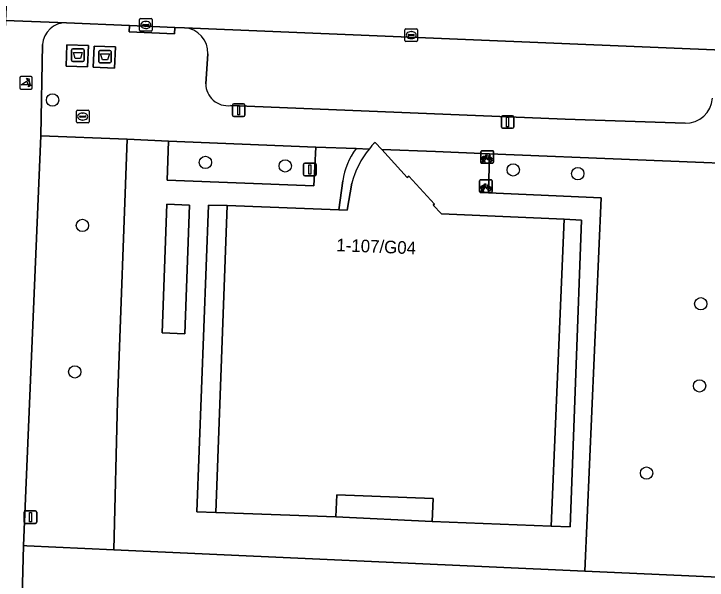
# Model space of a CAD drawing. Extents: x 161354 to 162026, y 386504 to 387460.
# Drawn here: x 161423 to 161477.9, y 386527.3 to 386572.2 of the extents above; entities that cross this region are included whole.
import ezdxf

# ---------------------------------------------------------------- set-up
doc = ezdxf.new("R2010")
doc.units = 0
for name, color, linetype in [('IMGEO_Afval_apart_plaats', 7, 'Continuous'), ('IMGEO_Boom', 7, 'Continuous'), ('IMGEO_Brandkraan', 7, 'Continuous'), ('IMGEO_Fietsenrek', 7, 'Continuous'), ('IMGEO_Fietspad_open', 7, 'Continuous'), ('IMGEO_Groenvoorziening', 7, 'Continuous'), ('IMGEO_Kolk', 7, 'Continuous'), ('IMGEO_Lichtmast', 7, 'Continuous'), ('IMGEO_Pand', 7, 'Continuous'), ('IMGEO_Pand_nummerreeks', 7, 'Continuous'), ('IMGEO_Parkeervlak_open', 7, 'Continuous'), ('IMGEO_Poller', 7, 'Continuous'), ('IMGEO_Rijbaan_lokaal_open', 7, 'Continuous'), ('IMGEO_Voetpad_gesloten', 7, 'Continuous'), ('IMGEO_Voetpad_open', 7, 'Continuous')]:
    doc.layers.add(name, color=color, linetype=linetype)

msp = doc.modelspace()

# ---------------------------------------------------------------- linework, layer by layer
at = {"layer": 'IMGEO_Afval_apart_plaats'}
for p, q in [((161427.532, 386568.556), (161427.532, 386569.356)), ((161427.532, 386569.356), (161427.532, 386568.556)), ((161427.632, 386569.456), (161428.422, 386569.456)), ((161428.422, 386569.456), (161427.632, 386569.456)), ((161428.522, 386569.356), (161428.522, 386568.556)), ((161428.522, 386568.556), (161428.522, 386569.356)), ((161429.679, 386568.433), (161429.679, 386569.233)), ((161429.679, 386569.233), (161429.679, 386568.433)), ((161429.779, 386569.333), (161430.569, 386569.333)), ((161430.569, 386569.333), (161429.779, 386569.333)), ((161430.669, 386569.233), (161430.669, 386568.433)), ((161430.669, 386568.433), (161430.669, 386569.233)), ((161428.422, 386568.456), (161427.632, 386568.456)), ((161427.632, 386568.456), (161428.422, 386568.456)), ((161430.569, 386568.333), (161429.779, 386568.333)), ((161429.779, 386568.333), (161430.569, 386568.333))]:
    msp.add_line(p, q, dxfattribs=at)
for points in [[(161427.675, 386569.17), (161428.379, 386569.17), (161428.23, 386568.7), (161427.824, 386568.7), (161427.675, 386569.17)], [(161429.822, 386569.047), (161430.526, 386569.047), (161430.377, 386568.577), (161429.971, 386568.577), (161429.822, 386569.047)]]:
    msp.add_lwpolyline(points, dxfattribs=at)
for centre, start, end in [((161427.632, 386569.356), 90, 180), ((161427.632, 386569.356), 90, 180), ((161428.422, 386569.356), 0, 90), ((161428.422, 386569.356), 360, 90), ((161429.779, 386569.233), 90, 180), ((161429.779, 386569.233), 90, 180), ((161430.569, 386569.233), 0, 90), ((161430.569, 386569.233), 360, 90), ((161427.632, 386568.556), 180, 270), ((161427.632, 386568.556), 180, 270), ((161428.422, 386568.556), 270, 0), ((161428.422, 386568.556), 270, 0), ((161429.779, 386568.433), 180, 270), ((161429.779, 386568.433), 180, 270), ((161430.569, 386568.433), 270, 0), ((161430.569, 386568.433), 270, 0)]:
    msp.add_arc(centre, 0.1, start, end, dxfattribs=at)
at = {"layer": 'IMGEO_Boom'}
for centre in [(161426.018, 386565.399), (161438.138, 386560.456), (161444.472, 386560.173), (161462.545, 386559.857), (161467.668, 386559.563), (161428.387, 386555.456), (161477.423, 386549.249), (161427.786, 386543.856), (161477.323, 386542.742), (161473.119, 386535.836)]:
    msp.add_circle(centre, 0.489, dxfattribs=at)
at = {"layer": 'IMGEO_Brandkraan'}
for p, q in [((161427.911, 386563.661), (161427.911, 386564.513)), ((161427.986, 386564.587), (161428.838, 386564.587)), ((161428.17, 386564.081), (161428.17, 386564.093)), ((161428.608, 386564.044), (161428.21, 386564.044)), ((161428.213, 386564.13), (161428.611, 386564.13)), ((161428.399, 386564.367), (161428.424, 386564.367)), ((161428.654, 386564.093), (161428.654, 386564.081)), ((161428.912, 386564.513), (161428.912, 386563.661)), ((161428.838, 386563.587), (161427.986, 386563.587)), ((161428.422, 386563.807), (161428.397, 386563.807))]:
    msp.add_line(p, q, dxfattribs=at)
for points in [[(161427.911, 386563.661), (161427.911, 386564.513)], [(161427.986, 386564.587), (161428.838, 386564.587)], [(161428.912, 386564.513), (161428.912, 386563.661)], [(161428.838, 386563.587), (161427.986, 386563.587)]]:
    msp.add_lwpolyline(points, dxfattribs=at)
for centre, radius, start, end in [((161427.988, 386564.511), 0.0765, 91.552, 178.448), ((161427.988, 386564.511), 0.0765, 91.552, 178.448), ((161428.21, 386564.09), 0.0403, 85.8775, 175.7526), ((161428.207, 386564.08), 0.0366, 178.938, 274.7102), ((161428.611, 386564.087), 0.043, 264.8664, 352.4533), ((161428.615, 386564.092), 0.0386, 1.7309, 96.639), ((161428.836, 386564.511), 0.0765, 1.552, 88.448), ((161428.836, 386564.511), 0.0765, 1.552, 88.448), ((161427.988, 386563.663), 0.0765, 181.552, 268.448), ((161427.988, 386563.663), 0.0765, 181.552, 268.448), ((161428.836, 386563.663), 0.0765, 271.552, 358.448), ((161428.836, 386563.663), 0.0765, 271.552, 358.448)]:
    msp.add_arc(centre, radius, start, end, dxfattribs=at)
for centre, major_axis, ratio, start_param, end_param in [((161428.398, 386564.087), (-0.387, 0.002), 0.722429, 4.712389, 7.853982), ((161428.423, 386564.087), (-0.39, 0.002), 0.717154, 1.570796, 4.712389)]:
    msp.add_ellipse(centre, major_axis=major_axis, ratio=ratio, start_param=start_param, end_param=end_param, dxfattribs=at)
at = {"layer": 'IMGEO_Fietsenrek'}
for p, q in [((161459.984, 386560.457), (161459.984, 386561.298)), ((161459.984, 386561.298), (161459.984, 386560.457)), ((161460.059, 386561.382), (161460.9, 386561.382)), ((161460.9, 386561.382), (161460.059, 386561.382)), ((161460.984, 386561.307), (161460.984, 386560.466)), ((161460.984, 386560.466), (161460.984, 386561.307)), ((161460.671, 386560.931), (161460.707, 386560.836)), ((161460.909, 386560.382), (161460.068, 386560.382)), ((161460.068, 386560.382), (161460.909, 386560.382)), ((161460.111, 386560.466), (161460.15, 386560.626)), ((161460.145, 386560.466), (161460.111, 386560.466)), ((161460.18, 386560.614), (161460.145, 386560.466)), ((161460.222, 386560.638), (161460.221, 386560.642)), ((161460.263, 386560.466), (161460.229, 386560.608)), ((161460.253, 386560.649), (161460.254, 386560.642)), ((161460.261, 386560.612), (161460.296, 386560.466)), ((161460.296, 386560.466), (161460.263, 386560.466)), ((161459.886, 386558.149), (161459.886, 386558.99)), ((161459.886, 386558.99), (161459.886, 386558.149)), ((161459.961, 386559.074), (161460.802, 386559.074)), ((161460.802, 386559.074), (161459.961, 386559.074)), ((161460.573, 386558.623), (161460.609, 386558.528)), ((161460.886, 386558.999), (161460.886, 386558.158)), ((161460.886, 386558.158), (161460.886, 386558.999)), ((161460.811, 386558.074), (161459.97, 386558.074)), ((161459.97, 386558.074), (161460.811, 386558.074)), ((161460.013, 386558.158), (161460.052, 386558.318)), ((161460.047, 386558.158), (161460.013, 386558.158)), ((161460.082, 386558.306), (161460.047, 386558.158)), ((161460.124, 386558.33), (161460.123, 386558.334)), ((161460.165, 386558.158), (161460.131, 386558.3)), ((161460.155, 386558.341), (161460.156, 386558.334)), ((161460.163, 386558.304), (161460.198, 386558.158)), ((161460.198, 386558.158), (161460.165, 386558.158))]:
    msp.add_line(p, q, dxfattribs=at)
for points in [[(161460.318, 386560.856), (161460.266, 386560.766), (161460.226, 386560.741), (161460.227, 386560.788), (161460.282, 386560.882)], [(161460.297, 386560.908), (161460.392, 386561.072), (161460.478, 386561.058), (161460.48, 386561.049), (161460.424, 386561.038), (161460.397, 386560.993), (161460.653, 386560.952)], [(161460.593, 386560.664), (161460.543, 386560.664), (161460.352, 386560.915), (161460.333, 386560.883)], [(161460.64, 386560.927), (161460.383, 386560.968), (161460.366, 386560.939), (161460.533, 386560.719), (161460.64, 386560.927)], [(161460.688, 386560.829), (161460.658, 386560.906), (161460.549, 386560.688), (161460.592, 386560.688)], [(161460.622, 386560.688), (161460.742, 386560.687), (161460.698, 386560.801)], [(161460.718, 386560.808), (161460.773, 386560.663), (161460.623, 386560.663)], [(161460.653, 386560.952), (161460.678, 386561.001), (161460.672, 386561.005), (161460.649, 386561.009), (161460.637, 386561.016), (161460.636, 386561.019), (161460.638, 386561.024), (161460.733, 386561.009), (161460.735, 386560.999), (161460.725, 386560.986), (161460.713, 386560.98), (161460.699, 386560.986), (161460.671, 386560.931)], [(161460.22, 386558.548), (161460.168, 386558.458), (161460.128, 386558.433), (161460.129, 386558.48), (161460.184, 386558.574)], [(161460.199, 386558.6), (161460.294, 386558.764), (161460.38, 386558.75), (161460.382, 386558.741), (161460.326, 386558.73), (161460.299, 386558.685), (161460.555, 386558.644)], [(161460.495, 386558.356), (161460.445, 386558.356), (161460.254, 386558.607), (161460.235, 386558.575)], [(161460.542, 386558.619), (161460.285, 386558.66), (161460.268, 386558.631), (161460.435, 386558.411), (161460.542, 386558.619)], [(161460.59, 386558.521), (161460.56, 386558.598), (161460.451, 386558.38), (161460.494, 386558.38)], [(161460.555, 386558.644), (161460.58, 386558.693), (161460.574, 386558.697), (161460.551, 386558.701), (161460.539, 386558.708), (161460.538, 386558.711), (161460.54, 386558.716), (161460.635, 386558.701), (161460.637, 386558.691), (161460.627, 386558.678), (161460.615, 386558.672), (161460.601, 386558.678), (161460.573, 386558.623)], [(161460.524, 386558.38), (161460.644, 386558.379), (161460.6, 386558.493)], [(161460.62, 386558.5), (161460.675, 386558.355), (161460.525, 386558.355)]]:
    msp.add_lwpolyline(points, dxfattribs=at)
for centre, radius, start, end in [((161460.062, 386561.304), 0.0779, 92.4484, 184.2845), ((161460.062, 386561.304), 0.0779, 92.4484, 184.2845), ((161460.906, 386561.304), 0.0779, 2.4484, 94.2845), ((161460.906, 386561.304), 0.0779, 2.4484, 94.2845), ((161460.224, 386560.767), 0.159, 62.6766, 242.1369), ((161460.224, 386560.767), 0.129, 63.3192, 238.903), ((161460.224, 386560.767), 0.129, 283.6043, 43.4302), ((161460.224, 386560.767), 0.159, 283.5766, 46.6042), ((161460.751, 386560.683), 0.159, 113.3408, 178.3217), ((161460.751, 386560.683), 0.159, 187.0065, 105.7708), ((161460.751, 386560.683), 0.129, 113.923, 177.9556), ((161460.751, 386560.683), 0.129, 188.6715, 104.5883), ((161460.062, 386560.46), 0.0779, 182.4484, 274.2845), ((161460.062, 386560.46), 0.0779, 182.4484, 274.2845), ((161460.204, 386560.638), 0.0499, 12.8025, 158.6934), ((161460.224, 386560.767), 0.159, 253.9967, 271.7867), ((161460.204, 386560.638), 0.0174, 12.8025, 163.4502), ((161460.224, 386560.767), 0.129, 253.415, 269.0204), ((161460.906, 386560.46), 0.0779, 272.4484, 4.2845), ((161460.906, 386560.46), 0.0779, 272.4484, 4.2845), ((161459.964, 386558.996), 0.0779, 92.4484, 184.2845), ((161459.964, 386558.996), 0.0779, 92.4484, 184.2845), ((161460.126, 386558.459), 0.159, 62.6766, 242.1369), ((161460.126, 386558.459), 0.129, 63.3192, 238.903), ((161460.126, 386558.459), 0.129, 283.6043, 43.4302), ((161460.126, 386558.459), 0.159, 283.5766, 46.6042), ((161460.808, 386558.996), 0.0779, 2.4484, 94.2845), ((161460.808, 386558.996), 0.0779, 2.4484, 94.2845), ((161459.964, 386558.152), 0.0779, 182.4484, 274.2845), ((161459.964, 386558.152), 0.0779, 182.4484, 274.2845), ((161460.106, 386558.33), 0.0499, 12.8025, 158.6934), ((161460.126, 386558.459), 0.159, 253.9967, 271.7867), ((161460.106, 386558.33), 0.0174, 12.8025, 163.4502), ((161460.126, 386558.459), 0.129, 253.415, 269.0204), ((161460.653, 386558.375), 0.159, 113.3408, 178.3217), ((161460.653, 386558.375), 0.159, 187.0065, 105.7708), ((161460.653, 386558.375), 0.129, 113.923, 177.9556), ((161460.653, 386558.375), 0.129, 188.6715, 104.5883), ((161460.808, 386558.152), 0.0779, 272.4484, 4.2845), ((161460.808, 386558.152), 0.0779, 272.4484, 4.2845)]:
    msp.add_arc(centre, radius, start, end, dxfattribs=at)
at = {"layer": 'IMGEO_Fietspad_open'}
for points in [[(161427.114, 386571.524), (161422.296, 386571.701), (161421.177, 386537.467), (161421.165, 386537.287), (161421.125, 386536.994), (161421.058, 386536.706), (161420.966, 386536.425), (161420.606, 386528.103), (161420.475, 386523.814)], [(161425.083, 386562.569), (161425.23, 386569.788)], [(161423.556, 386523.804), (161423.59, 386525.056), (161423.729, 386530.085), (161425.083, 386562.569)]]:
    msp.add_lwpolyline(points, dxfattribs=at)
msp.add_arc((161427.071, 386569.68), 1.844, 88.672, 176.6457, dxfattribs=at)
at = {"layer": 'IMGEO_Groenvoorziening'}
for points in [[(161430.89, 386529.759), (161431.166, 386541.534), (161431.949, 386562.288), (161425.083, 386562.569), (161423.729, 386530.085), (161423.994, 386530.073)], [(161446.905, 386561.674), (161435.224, 386562.151), (161435.114, 386559.043), (161446.747, 386558.602)], [(161484.183, 386560.171), (161460.679, 386561.142), (161460.594, 386558.048), (161469.51, 386557.642), (161468.218, 386528.056), (161482.953, 386527.386)], [(161436.88, 386557.071), (161435.081, 386557.138), (161434.699, 386546.946), (161436.498, 386546.879)]]:
    msp.add_lwpolyline(points, close=True, dxfattribs=at)
msp.add_lwpolyline([(161484.547, 386560.156), (161484.183, 386560.171), (161482.953, 386527.386), (161468.218, 386528.056), (161430.89, 386529.759), (161423.994, 386530.073), (161423.729, 386530.085), (161423.59, 386525.056), (161431.031, 386524.798), (161446.077, 386524.278), (161467.063, 386523.551), (161467.063, 386521.17)], dxfattribs=at)
at = {"layer": 'IMGEO_Kolk'}
for p, q in [((161432.911, 386570.924), (161432.911, 386571.776)), ((161432.986, 386571.85), (161433.838, 386571.85)), ((161433.912, 386571.776), (161433.912, 386570.924)), ((161433.17, 386571.344), (161433.17, 386571.356)), ((161433.608, 386571.307), (161433.21, 386571.307)), ((161433.213, 386571.393), (161433.611, 386571.393)), ((161433.399, 386571.63), (161433.424, 386571.63)), ((161433.654, 386571.356), (161433.654, 386571.344)), ((161433.838, 386570.85), (161432.986, 386570.85)), ((161433.422, 386571.07), (161433.397, 386571.07)), ((161453.963, 386570.119), (161453.963, 386570.971)), ((161454.038, 386571.045), (161454.89, 386571.045)), ((161454.451, 386570.825), (161454.476, 386570.825)), ((161454.964, 386570.971), (161454.964, 386570.119)), ((161454.222, 386570.539), (161454.222, 386570.551)), ((161454.66, 386570.502), (161454.262, 386570.502)), ((161454.265, 386570.588), (161454.663, 386570.588)), ((161454.474, 386570.265), (161454.449, 386570.265)), ((161454.706, 386570.551), (161454.706, 386570.539)), ((161454.89, 386570.045), (161454.038, 386570.045))]:
    msp.add_line(p, q, dxfattribs=at)
for points in [[(161432.911, 386570.924), (161432.911, 386571.776)], [(161432.986, 386571.85), (161433.838, 386571.85)], [(161433.912, 386571.776), (161433.912, 386570.924)], [(161433.838, 386570.85), (161432.986, 386570.85)], [(161453.963, 386570.119), (161453.963, 386570.971)], [(161454.038, 386571.045), (161454.89, 386571.045)], [(161454.964, 386570.971), (161454.964, 386570.119)], [(161454.89, 386570.045), (161454.038, 386570.045)]]:
    msp.add_lwpolyline(points, dxfattribs=at)
for centre, radius, start, end in [((161432.988, 386571.774), 0.0765, 91.552, 178.448), ((161432.988, 386571.774), 0.0765, 91.552, 178.448), ((161433.836, 386571.774), 0.0765, 1.552, 88.448), ((161433.836, 386571.774), 0.0765, 1.552, 88.448), ((161433.21, 386571.353), 0.0403, 85.8775, 175.7526), ((161433.207, 386571.343), 0.0366, 178.938, 274.7102), ((161433.611, 386571.35), 0.043, 264.8664, 352.4533), ((161433.615, 386571.355), 0.0386, 1.7309, 96.639), ((161432.988, 386570.926), 0.0765, 181.552, 268.448), ((161432.988, 386570.926), 0.0765, 181.552, 268.448), ((161433.836, 386570.926), 0.0765, 271.552, 358.448), ((161433.836, 386570.926), 0.0765, 271.552, 358.448), ((161454.04, 386570.969), 0.0765, 91.552, 178.448), ((161454.04, 386570.969), 0.0765, 91.552, 178.448), ((161454.888, 386570.969), 0.0765, 1.552, 88.448), ((161454.888, 386570.969), 0.0765, 1.552, 88.448), ((161454.04, 386570.121), 0.0765, 181.552, 268.448), ((161454.04, 386570.121), 0.0765, 181.552, 268.448), ((161454.262, 386570.548), 0.0403, 85.8775, 175.7526), ((161454.259, 386570.538), 0.0366, 178.938, 274.7102), ((161454.663, 386570.545), 0.043, 264.8664, 352.4533), ((161454.667, 386570.55), 0.0386, 1.7309, 96.639), ((161454.888, 386570.121), 0.0765, 271.552, 358.448), ((161454.888, 386570.121), 0.0765, 271.552, 358.448)]:
    msp.add_arc(centre, radius, start, end, dxfattribs=at)
for centre, major_axis, ratio, start_param, end_param in [((161433.398, 386571.35), (-0.387, 0.002), 0.722429, 4.712389, 7.853982), ((161433.423, 386571.35), (-0.39, 0.002), 0.717154, 1.570796, 4.712389), ((161454.45, 386570.545), (-0.387, 0.002), 0.722429, 4.712389, 7.853982), ((161454.475, 386570.545), (-0.39, 0.002), 0.717154, 1.570796, 4.712389)]:
    msp.add_ellipse(centre, major_axis=major_axis, ratio=ratio, start_param=start_param, end_param=end_param, dxfattribs=at)
at = {"layer": 'IMGEO_Lichtmast'}
for p, q in [((161440.283, 386564.2), (161440.283, 386565)), ((161440.283, 386565), (161440.283, 386564.2)), ((161440.383, 386565.1), (161441.173, 386565.1)), ((161441.173, 386565.1), (161440.383, 386565.1)), ((161441.273, 386565), (161441.273, 386564.2)), ((161441.273, 386564.2), (161441.273, 386565)), ((161441.173, 386564.1), (161440.383, 386564.1)), ((161440.383, 386564.1), (161441.173, 386564.1)), ((161461.608, 386563.257), (161461.608, 386564.057)), ((161461.608, 386564.057), (161461.608, 386563.257)), ((161461.708, 386564.157), (161462.498, 386564.157)), ((161462.498, 386564.157), (161461.708, 386564.157)), ((161462.598, 386564.057), (161462.598, 386563.257)), ((161462.598, 386563.257), (161462.598, 386564.057)), ((161462.498, 386563.157), (161461.708, 386563.157)), ((161461.708, 386563.157), (161462.498, 386563.157)), ((161445.926, 386559.49), (161445.926, 386560.29)), ((161445.926, 386560.29), (161445.926, 386559.49)), ((161446.026, 386560.39), (161446.816, 386560.39)), ((161446.816, 386560.39), (161446.026, 386560.39)), ((161446.916, 386560.29), (161446.916, 386559.49)), ((161446.916, 386559.49), (161446.916, 386560.29)), ((161446.816, 386559.39), (161446.026, 386559.39)), ((161446.026, 386559.39), (161446.816, 386559.39)), ((161423.771, 386531.945), (161423.771, 386532.745)), ((161423.771, 386532.745), (161423.771, 386531.945)), ((161423.871, 386532.845), (161424.661, 386532.845)), ((161424.661, 386532.845), (161423.871, 386532.845)), ((161424.761, 386532.745), (161424.761, 386531.945)), ((161424.761, 386531.945), (161424.761, 386532.745)), ((161424.661, 386531.845), (161423.871, 386531.845)), ((161423.871, 386531.845), (161424.661, 386531.845))]:
    msp.add_line(p, q, dxfattribs=at)
for points in [[(161440.703, 386564.975), (161440.853, 386564.975), (161440.853, 386564.225), (161440.703, 386564.225), (161440.703, 386564.975)], [(161462.028, 386564.032), (161462.178, 386564.032), (161462.178, 386563.282), (161462.028, 386563.282), (161462.028, 386564.032)], [(161446.346, 386560.265), (161446.496, 386560.265), (161446.496, 386559.515), (161446.346, 386559.515), (161446.346, 386560.265)], [(161424.191, 386532.72), (161424.341, 386532.72), (161424.341, 386531.97), (161424.191, 386531.97), (161424.191, 386532.72)]]:
    msp.add_lwpolyline(points, dxfattribs=at)
for centre, start, end in [((161440.383, 386565), 90, 180), ((161440.383, 386565), 90, 180), ((161441.173, 386565), 0, 90), ((161441.173, 386565), 360, 90), ((161440.383, 386564.2), 180, 270), ((161440.383, 386564.2), 180, 270), ((161441.173, 386564.2), 270, 0), ((161441.173, 386564.2), 270, 0), ((161461.708, 386564.057), 90, 180), ((161461.708, 386564.057), 90, 180), ((161462.498, 386564.057), 0, 90), ((161462.498, 386564.057), 360, 90), ((161461.708, 386563.257), 180, 270), ((161461.708, 386563.257), 180, 270), ((161462.498, 386563.257), 270, 0), ((161462.498, 386563.257), 270, 0), ((161446.026, 386560.29), 90, 180), ((161446.026, 386560.29), 90, 180), ((161446.816, 386560.29), 0, 90), ((161446.816, 386560.29), 360, 90), ((161446.026, 386559.49), 180, 270), ((161446.026, 386559.49), 180, 270), ((161446.816, 386559.49), 270, 0), ((161446.816, 386559.49), 270, 0), ((161423.871, 386532.745), 90, 180), ((161423.871, 386532.745), 90, 180), ((161424.661, 386532.745), 0, 90), ((161424.661, 386532.745), 360, 90), ((161423.871, 386531.945), 180, 270), ((161423.871, 386531.945), 180, 270), ((161424.661, 386531.945), 270, 0), ((161424.661, 386531.945), 270, 0)]:
    msp.add_arc(centre, 0.1, start, end, dxfattribs=at)
at = {"layer": 'IMGEO_Pand'}
msp.add_lwpolyline([(161449.754, 386558.813), (161449.393, 386556.667), (161448.731, 386556.693), (161439.853, 386557.036), (161438.968, 386532.71), (161448.493, 386532.353), (161448.559, 386534.107), (161456.191, 386533.821), (161456.122, 386531.99), (161465.561, 386531.636), (161466.58, 386555.959), (161456.863, 386556.371), (161456.195, 386557.064), (161456.312, 386557.149), (161454.259, 386559.354), (161454.145, 386559.271), (161452.117, 386561.473), (161451.592, 386562.043)], dxfattribs=at)
for centre, radius, start, end in [((161456.696, 386557.05), 7.14, 135.6283, 141.3323), ((161456.847, 386556.915), 7.343, 141.2443, 165.0156)]:
    msp.add_arc(centre, radius, start, end, dxfattribs=at)
at = {"layer": 'IMGEO_Parkeervlak_open'}
for points in [[(161480.459, 386569.293), (161480.42, 386569.303), (161436.471, 386571.13)], [(161438.343, 386569.053), (161438.176, 386566.693)], [(161440.134, 386564.966), (161466.657, 386563.889), (161476.173, 386563.561)]]:
    msp.add_lwpolyline(points, dxfattribs=at)
for centre, radius, start, end in [((161436.333, 386569.124), 2.011, 357.9908, 86.0659), ((161439.9, 386566.674), 1.724, 179.3715, 277.8025), ((161476.246, 386565.659), 2.099, 267.995, 356.7598)]:
    msp.add_arc(centre, radius, start, end, dxfattribs=at)
at = {"layer": 'IMGEO_Poller'}
for p, q in [((161423.414, 386567.164), (161423.414, 386566.357)), ((161423.414, 386567.164), (161423.414, 386566.357)), ((161424.316, 386567.259), (161423.508, 386567.259)), ((161424.316, 386567.259), (161423.508, 386567.259)), ((161424.41, 386566.357), (161424.41, 386567.164)), ((161424.41, 386566.357), (161424.41, 386567.164)), ((161423.508, 386566.262), (161424.316, 386566.262)), ((161423.508, 386566.262), (161424.316, 386566.262))]:
    msp.add_line(p, q, dxfattribs=at)
for points in [[(161424.049, 386566.615), (161423.536, 386566.615), (161423.966, 386566.89)], [(161424.093, 386566.988), (161424.081, 386566.915), (161423.956, 386567.12)], [(161423.956, 386567.12), (161424.187, 386567.054), (161424.116, 386567.022)], [(161424.109, 386566.443), (161424.175, 386566.674), (161424.205, 386566.606)], [(161424.241, 386566.579), (161424.313, 386566.568), (161424.109, 386566.443)]]:
    msp.add_lwpolyline(points, dxfattribs=at)
for centre, radius, start, end in [((161423.508, 386567.164), 0.0946, 90, 180), ((161423.508, 386567.164), 0.0946, 90, 180), ((161423.721, 386566.665), 0.332, 351.3247, 42.4854), ((161423.735, 386566.675), 0.476, 351.7527, 41.1691), ((161423.735, 386566.675), 0.516, 349.3569, 42.2912), ((161424.316, 386567.164), 0.0946, 0, 90), ((161424.316, 386567.164), 0.0946, 0, 90), ((161423.508, 386566.357), 0.0946, 180, 270), ((161423.508, 386566.357), 0.0946, 180, 270), ((161424.316, 386566.357), 0.0946, 270, 0), ((161424.316, 386566.357), 0.0946, 270, 0)]:
    msp.add_arc(centre, radius, start, end, dxfattribs=at)
at = {"layer": 'IMGEO_Rijbaan_lokaal_open'}
msp.add_lwpolyline([(161437.448, 386576.695), (161422.578, 386577.43), (161422.296, 386571.701), (161427.114, 386571.524), (161432.125, 386571.303), (161435.713, 386571.139), (161436.471, 386571.13), (161480.42, 386569.303), (161480.459, 386569.293), (161481.407, 386569.291)], dxfattribs=at)
at = {"layer": 'IMGEO_Voetpad_gesloten'}
for points in [[(161428.869, 386569.716), (161427.161, 386569.771), (161427.089, 386568.092), (161428.8, 386568.033)], [(161431.01, 386569.622), (161429.312, 386569.675), (161429.247, 386567.999), (161430.945, 386567.922)]]:
    msp.add_lwpolyline(points, close=True, dxfattribs=at)
at = {"layer": 'IMGEO_Voetpad_open'}
for points in [[(161436.471, 386571.13), (161435.713, 386571.139), (161435.695, 386570.635), (161432.107, 386570.801), (161432.125, 386571.303), (161427.114, 386571.524)], [(161425.23, 386569.788), (161425.083, 386562.569), (161431.949, 386562.288), (161435.224, 386562.151), (161446.905, 386561.674), (161450.086, 386561.551), (161451.121, 386561.511)], [(161438.176, 386566.693), (161438.343, 386569.053)], [(161476.173, 386563.561), (161466.657, 386563.889), (161440.134, 386564.966)], [(161450.086, 386561.551), (161446.905, 386561.674), (161446.747, 386558.602), (161435.114, 386559.043), (161435.224, 386562.151), (161431.949, 386562.288), (161431.166, 386541.534), (161430.89, 386529.759), (161468.218, 386528.056), (161469.51, 386557.642)], [(161451.592, 386562.043), (161452.117, 386561.473), (161456.387, 386561.308), (161460.679, 386561.142), (161484.183, 386560.171), (161484.547, 386560.156)], [(161469.51, 386557.642), (161460.594, 386558.048), (161460.679, 386561.142), (161456.387, 386561.308), (161452.117, 386561.473), (161454.145, 386559.271), (161454.259, 386559.354), (161456.312, 386557.149), (161456.195, 386557.064), (161456.863, 386556.371), (161466.58, 386555.959), (161467.97, 386555.877), (161467.06, 386531.58), (161465.561, 386531.636), (161456.122, 386531.99), (161448.493, 386532.353), (161438.968, 386532.71), (161437.469, 386532.766), (161438.38, 386557.053), (161439.853, 386557.036), (161448.731, 386556.693), (161449.027, 386558.983)], [(161451.121, 386561.511), (161450.086, 386561.551)], [(161449.027, 386558.983), (161448.731, 386556.693), (161449.393, 386556.667), (161449.754, 386558.813)]]:
    msp.add_lwpolyline(points, dxfattribs=at)
for points in [[(161435.713, 386571.139), (161432.125, 386571.303), (161432.107, 386570.801), (161435.695, 386570.635)], [(161428.8, 386568.033), (161427.089, 386568.092), (161427.161, 386569.771), (161428.869, 386569.716)], [(161430.945, 386567.922), (161429.247, 386567.999), (161429.312, 386569.675), (161431.01, 386569.622)], [(161436.498, 386546.879), (161434.699, 386546.946), (161435.081, 386557.138), (161436.88, 386557.071)], [(161438.968, 386532.71), (161439.853, 386557.036), (161438.38, 386557.053), (161437.469, 386532.766)], [(161465.561, 386531.636), (161467.06, 386531.58), (161467.97, 386555.877), (161466.58, 386555.959)], [(161448.493, 386532.353), (161456.122, 386531.99), (161456.191, 386533.821), (161448.559, 386534.107)]]:
    msp.add_lwpolyline(points, close=True, dxfattribs=at)
for centre, radius, start, end in [((161427.071, 386569.68), 1.844, 88.672, 176.6457), ((161436.333, 386569.124), 2.011, 357.9908, 86.0659), ((161439.9, 386566.674), 1.724, 179.3715, 277.8025), ((161476.246, 386565.659), 2.099, 267.995, 356.7598), ((161456.696, 386557.05), 7.14, 135.6283, 141.3323), ((161454.928, 386558.052), 5.974, 144.1458, 171.0333), ((161454.928, 386558.052), 5.974, 144.1458, 171.0333), ((161456.847, 386556.915), 7.343, 141.2443, 165.0156)]:
    msp.add_arc(centre, radius, start, end, dxfattribs=at)

# ---------------------------------------------------------------- texts
at = {"layer": 'IMGEO_Pand_nummerreeks'}
msp.add_text('1-107/G04', height=1, rotation=357.7308, dxfattribs=at).set_placement((161448.508, 386553.419))

doc.saveas('drawing.dxf')
